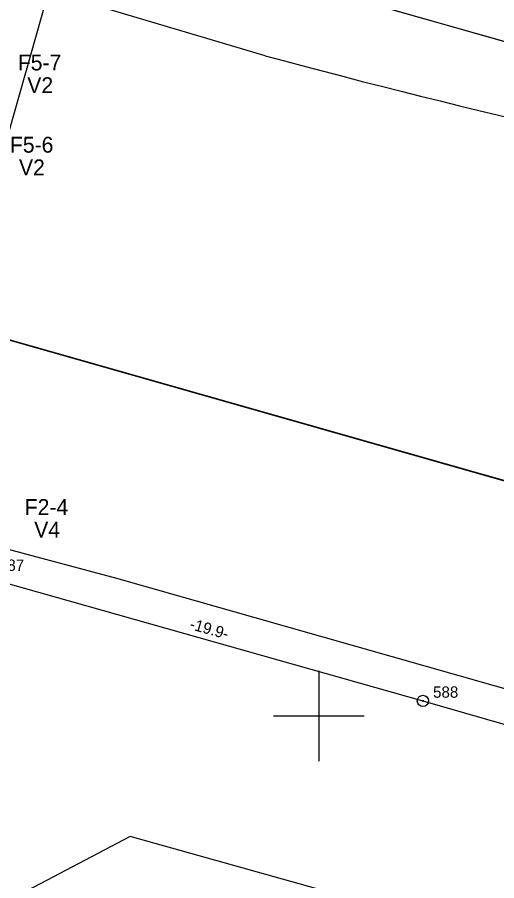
# Model space of a CAD drawing. Extents: x 528816 to 533196, y 6574767 to 6575847.
# Drawn here: x 530486.65 to 530507.87, y 6575142.71 to 6575180.88 of the extents above; entities that cross this region are included whole.
import ezdxf

# ---------------------------------------------------------------- set-up
doc = ezdxf.new("R2010")
doc.units = 0
for name, color, linetype in [('JOONSIDE', 7, 'Continuous'), ('KOORDPUNKT', 7, 'Continuous'), ('MOOTPIIR', 7, 'Continuous'), ('MPKAABEL', 7, 'Continuous'), ('PIIR', 7, 'Continuous'), ('POST', 7, 'Continuous'), ('RAJATIS', 7, 'Continuous'), ('TEE', 7, 'Continuous'), ('VORK', 7, 'Continuous')]:
    doc.layers.add(name, color=color, linetype=linetype)

msp = doc.modelspace()

# ---------------------------------------------------------------- linework, layer by layer
at = {"layer": 'KOORDPUNKT'}
for radius in [0.25, 0.025, 0.0221, 0.0191, 0.0161, 0.0132, 0.0102, 0.00726, 0.0043]:
    msp.add_circle((530504.605, 6575150.664), radius, dxfattribs=at)
at = {"layer": 'MOOTPIIR'}
msp.add_lwpolyline([(531095.311, 6575014.115), (530588.571, 6575165.473), (530567.771, 6575123.429), (530491.649, 6575144.672), (530473.061, 6575134.936), (530381.892, 6575146.885), (530359.764, 6575180.52), (530373.484, 6575231.858), (530213.717, 6575275.23)], dxfattribs=at)
at = {"layer": 'MPKAABEL'}
msp.add_lwpolyline([(530449.856, 6575148.56), (530450.99, 6575147.985), (530453.739, 6575146.946), (530458.521, 6575145.783), (530459.761, 6575145.625), (530461.838, 6575145.797), (530464.741, 6575146.383), (530467.245, 6575146.849), (530470.383, 6575147.057), (530471.475, 6575147.485), (530472, 6575147.895), (530474.433, 6575147.982), (530477.627, 6575147.742), (530482.463, 6575147.207), (530483.209, 6575149.618), (530484.09, 6575152.115), (530485.436, 6575156.075), (530504.605, 6575150.664), (530524.775, 6575144.865), (530541.796, 6575139.897), (530554.154, 6575136.501), (530561.863, 6575134.251), (530564.176, 6575133.64)], dxfattribs=at)
msp.add_lwpolyline([(530449.856, 6575148.56), (530450.99, 6575147.985), (530453.739, 6575146.946), (530458.521, 6575145.783), (530459.761, 6575145.625), (530461.838, 6575145.797), (530464.741, 6575146.383), (530467.245, 6575146.849), (530470.383, 6575147.057), (530471.475, 6575147.485), (530472, 6575147.895), (530474.433, 6575147.982), (530477.627, 6575147.742), (530482.463, 6575147.207), (530483.209, 6575149.618), (530484.09, 6575152.115), (530485.436, 6575156.075), (530504.605, 6575150.664), (530524.775, 6575144.865), (530541.796, 6575139.897), (530554.154, 6575136.501), (530561.863, 6575134.251), (530564.176, 6575133.64)], dxfattribs=at)
at = {"layer": 'PIIR'}
for points in [[(531020.33, 6575014.24), (530966.07, 6575030.24), (530793.5, 6575079.3), (530278.67, 6575225.64), (530265.8, 6575197.59), (530166.23, 6575226.19), (530152.8, 6575230.08), (530063.81, 6575254.65), (529885.42, 6575305.46), (529685.86, 6575362.65), (529644.23, 6575374.4), (529496.38, 6575415.64), (529572.28, 6575460.11), (530185.04, 6575286.93), (530470.09, 6575205.98), (530493.49, 6575199.35), (530487.53, 6575185.69), (530728.61, 6575117.21), (530740.69, 6575113.94), (530801.34, 6575096.61), (530968.39, 6575049.03), (530969.25, 6575061.78), (530969.57, 6575066.46)], [(530920.711, 6575043.135), (530793.5, 6575079.3), (530278.67, 6575225.64), (530265.8, 6575197.59), (530166.23, 6575226.19), (530152.8, 6575230.08), (530063.81, 6575254.65), (529885.42, 6575305.46), (529685.86, 6575362.65), (529644.23, 6575374.4), (529496.38, 6575415.64), (529572.28, 6575460.11), (530185.04, 6575286.93), (530470.09, 6575205.98), (530493.49, 6575199.35), (530487.53, 6575185.69), (530728.61, 6575117.21), (530740.69, 6575113.94), (530801.34, 6575096.61), (530931.027, 6575059.672)]]:
    msp.add_lwpolyline(points, dxfattribs=at)
for points in [[(530493.49, 6575199.35), (530518.6, 6575257.01), (530519.6, 6575256.55), (530500.28, 6575210.45), (530564.11, 6575193.37), (530623.96, 6575165.88), (530735.09, 6575131.66), (530728.61, 6575117.21), (530487.53, 6575185.69)], [(530265.8, 6575197.59), (530278.67, 6575225.64), (530793.5, 6575079.3), (530785.13, 6575060.33), (530439.94, 6575111.43), (530441.44, 6575123.62), (530445.56, 6575162.85), (530426.79, 6575147.77), (530414.64, 6575133.85), (530404.76, 6575116.11), (530405.07, 6575130.77), (530384.11, 6575151.64), (530378.13, 6575165.19)]]:
    msp.add_lwpolyline(points, close=True, dxfattribs=at)
at = {"layer": 'RAJATIS'}
msp.add_lwpolyline([(530484.493, 6575184.55), (530488.437, 6575183.431), (530481.225, 6575158.034), (530477.281, 6575159.154)], close=True, dxfattribs=at)
at = {"layer": 'TEE'}
for points in [[(530497.629, 6575179.184), (530488.042, 6575182.035), (530484.097, 6575183.156), (530474.437, 6575185.741), (530457.603, 6575190.521), (530457.999, 6575191.916), (530328.01, 6575228.825), (530247.312, 6575255.719)], [(530897.48, 6575043.626), (530843.355, 6575058.995), (530760.908, 6575079.809), (530665.944, 6575106.775), (530665.848, 6575106.439), (530491.062, 6575156.073), (530481.403, 6575158.658), (530477.458, 6575159.778), (530467.821, 6575162.448)]]:
    msp.add_lwpolyline(points, dxfattribs=at)
msp.add_arc((530589.372, 6575518.189), 351.2, 254.85718, 264.12023, dxfattribs=at)
at = {"layer": 'VORK'}
for p, q in [((530500, 6575152), (530500, 6575148)), ((530498, 6575150), (530502, 6575150))]:
    msp.add_line(p, q, dxfattribs=at)

# ---------------------------------------------------------------- texts
at = {"layer": 'JOONSIDE'}
msp.add_text('-19.9-', height=0.5, rotation=344.2359, dxfattribs=at).set_placement((530494.246, 6575153.848))
at = {"layer": 'KOORDPUNKT'}
for s, p in [('587', (530485.843, 6575156.413)), ('588', (530505.055, 6575150.804))]:
    msp.add_text(s, height=0.5, dxfattribs=at).set_placement(p)
at = {"layer": 'POST'}
for s, p in [('F5-7', (530486.678, 6575178.534)), ('V2', (530487.098, 6575177.534)), ('F5-6', (530486.328, 6575174.899)), ('V2', (530486.73, 6575173.899)), ('F2-4', (530486.984, 6575158.885)), ('V4', (530487.404, 6575157.885))]:
    msp.add_text(s, height=0.7, dxfattribs=at).set_placement(p)

doc.saveas('drawing.dxf')
